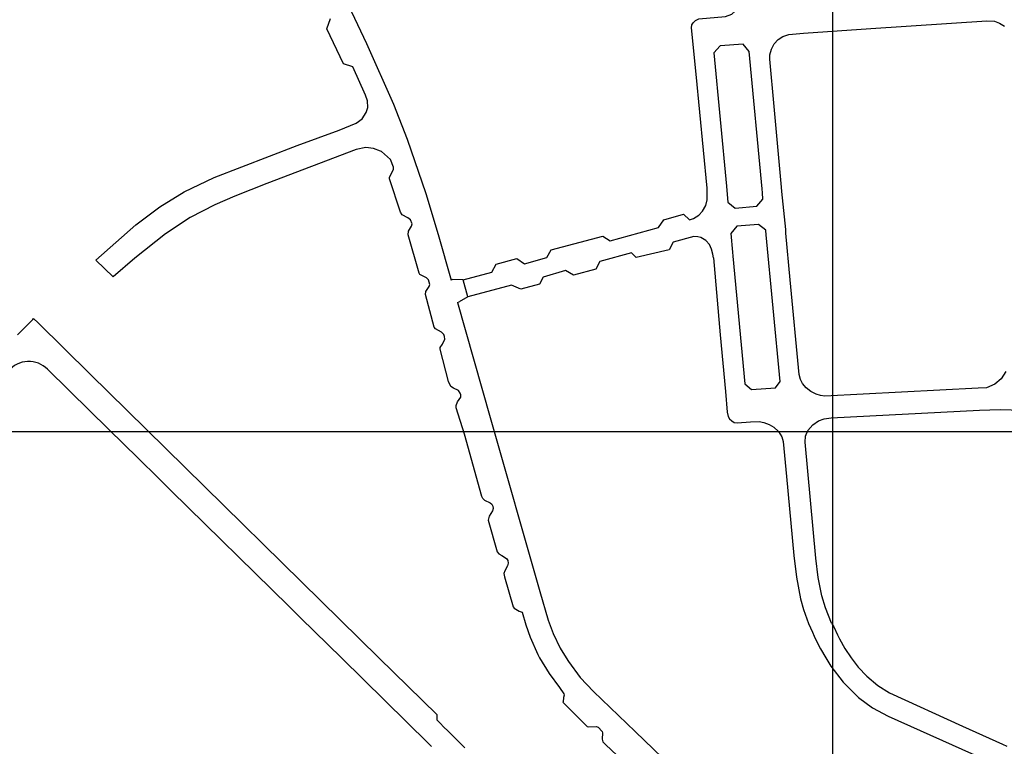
# Model space of a CAD drawing. Extents: x 148869 to 161638, y 453607 to 469810.
# Tile 858 of 1056: x 159130.78 to 159133.57, y 459840.57 to 459842.62. Entities that reach past the tile are written whole.
import ezdxf

# ---------------------------------------------------------------- set-up
doc = ezdxf.new("R2010")
doc.units = 0
doc.layers.add('LKI_V01_KANTRIJWEG', color=252, linetype='CONTINUOUS')
doc.layers.add('X-XX-AL-TEKENBLAD-KADER-G-OZ', color=1, linetype='CONTINUOUS', lineweight=25)

msp = doc.modelspace()

# ---------------------------------------------------------------- linework, layer by layer
at = {"layer": 'LKI_V01_KANTRIJWEG'}
for p, q in [((159131.6523, 459842.5972), (159131.6627, 459842.6257)), ((159131.6523, 459842.5972), (159131.6627, 459842.6257)), ((159131.8609, 459842.0785), (159131.8299, 459842.1727)), ((159131.8609, 459842.0785), (159131.8299, 459842.1727)), ((159132.7278, 459842.1362), (159132.7276, 459842.1463)), ((159132.7278, 459842.1362), (159132.7276, 459842.1463)), ((159132.7823, 459842.152), (159132.7838, 459842.14)), ((159132.7823, 459842.152), (159132.7838, 459842.14)), ((159132.884, 459842.1329), (159132.8833, 459842.1447)), ((159132.884, 459842.1329), (159132.8833, 459842.1447)), ((159132.9389, 459842.1372), (159132.9384, 459842.1491)), ((159132.9389, 459842.1372), (159132.9384, 459842.1491)), ((159132.9499, 459842.0301), (159132.9389, 459842.1372)), ((159132.9499, 459842.0301), (159132.9389, 459842.1372)), ((159132.6783, 459842.0573), (159132.689, 459842.0605)), ((159132.6783, 459842.0573), (159132.689, 459842.0605)), ((159131.8937, 459842.0454), (159131.8892, 459842.0571)), ((159131.8937, 459842.0454), (159131.8892, 459842.0571)), ((159132.4534, 459841.9974), (159132.5906, 459842.0356)), ((159132.4534, 459841.9974), (159132.5906, 459842.0356)), ((159131.9135, 459841.9061), (159131.882, 459842.0149)), ((159131.9135, 459841.9061), (159131.882, 459842.0149)), ((159132.6897, 459842.0098), (159132.6318, 459841.9938)), ((159132.6897, 459842.0098), (159132.6318, 459841.9938)), ((159132.7013, 459842.0094), (159132.6897, 459842.0098)), ((159132.7013, 459842.0094), (159132.6897, 459842.0098)), ((159132.8947, 459842.0151), (159132.8936, 459842.0265)), ((159132.8947, 459842.0151), (159132.8936, 459842.0265)), ((159132.9506, 459842.0197), (159132.9499, 459842.0301)), ((159132.9506, 459842.0197), (159132.9499, 459842.0301)), ((159132.2109, 459841.9329), (159132.2742, 459841.9509)), ((159132.2109, 459841.9329), (159132.2742, 459841.9509)), ((159132.5139, 459841.9636), (159132.4246, 459841.939)), ((159132.5139, 459841.9636), (159132.4246, 459841.939)), ((159132.7456, 459841.9496), (159132.7442, 459841.9603)), ((159132.7456, 459841.9496), (159132.7442, 459841.9603)), ((159132.7995, 459841.9658), (159132.8006, 459841.954)), ((159132.7995, 459841.9658), (159132.8006, 459841.954)), ((159131.0477, 459841.8958), (159130.9989, 459841.9429)), ((159131.0477, 459841.8958), (159130.9989, 459841.9429)), ((159131.0477, 459841.8958), (159130.9989, 459841.9429)), ((159131.0477, 459841.8958), (159130.9989, 459841.9429)), ((159132.038, 459841.8872), (159132.1188, 459841.9092)), ((159132.038, 459841.8872), (159132.1188, 459841.9092)), ((159132.3276, 459841.9135), (159132.2636, 459841.895)), ((159132.3276, 459841.9135), (159132.2636, 459841.895)), ((159131.9435, 459841.8746), (159131.9402, 459841.8875)), ((159131.9435, 459841.8746), (159131.9402, 459841.8875)), ((159132.008, 459841.8885), (159132.0042, 459841.8868)), ((159132.008, 459841.8885), (159132.0042, 459841.8868)), ((159132.038, 459841.8872), (159132.008, 459841.8885)), ((159132.038, 459841.8872), (159132.008, 459841.8885)), ((159132.0514, 459841.8393), (159132.038, 459841.8872)), ((159132.0514, 459841.8393), (159132.038, 459841.8872)), ((159132.1748, 459841.8727), (159132.0514, 459841.8393)), ((159132.1748, 459841.8727), (159132.0514, 459841.8393)), ((159131.956, 459841.7535), (159131.9311, 459841.8463)), ((159131.956, 459841.7535), (159131.9311, 459841.8463)), ((159132.0514, 459841.8393), (159132.0265, 459841.8254)), ((159132.0514, 459841.8393), (159132.0265, 459841.8254)), ((159132.0219, 459841.8236), (159132.0265, 459841.8254)), ((159132.0219, 459841.8236), (159132.0265, 459841.8254)), ((159130.7778, 459841.7323), (159130.8209, 459841.7758)), ((159130.7778, 459841.7323), (159130.8209, 459841.7758)), ((159130.8209, 459841.7758), (159130.8233, 459841.7782)), ((159130.8209, 459841.7758), (159130.8233, 459841.7782)), ((159130.8361, 459841.7656), (159130.8233, 459841.7782)), ((159130.8361, 459841.7656), (159130.8233, 459841.7782)), ((159130.9831, 459841.6213), (159130.8361, 459841.7656)), ((159130.9831, 459841.6213), (159130.8361, 459841.7656)), ((159131.9849, 459841.7276), (159131.983, 459841.7334)), ((159131.9849, 459841.7276), (159131.983, 459841.7334)), ((159130.8627, 459841.6346), (159130.9831, 459841.5161)), ((159130.8627, 459841.6346), (159130.9831, 459841.5161)), ((159131.0879, 459841.5184), (159130.9831, 459841.6213)), ((159131.0879, 459841.5184), (159130.9831, 459841.6213)), ((159132.0316, 459841.5621), (159132.0298, 459841.5672)), ((159132.0316, 459841.5621), (159132.0298, 459841.5672)), ((159130.9831, 459841.5161), (159131.0808, 459841.4203)), ((159130.9831, 459841.5161), (159131.0808, 459841.4203)), ((159131.7995, 459840.8195), (159131.0879, 459841.5184)), ((159131.7995, 459840.8195), (159131.0879, 459841.5184)), ((159131.0808, 459841.4203), (159131.115, 459841.3868)), ((159131.0808, 459841.4203), (159131.115, 459841.3868)), ((159131.115, 459841.3868), (159131.1797, 459841.3233)), ((159131.115, 459841.3868), (159131.1797, 459841.3233)), ((159131.1797, 459841.3233), (159131.2125, 459841.2912)), ((159131.1797, 459841.3233), (159131.2125, 459841.2912)), ((159131.2125, 459841.2912), (159131.545, 459840.9651)), ((159131.2125, 459841.2912), (159131.545, 459840.9651)), ((159132.1084, 459841.2082), (159132.1344, 459841.1192)), ((159132.1084, 459841.2082), (159132.1344, 459841.1192)), ((159132.1642, 459841.0938), (159132.1654, 459841.0868)), ((159132.1642, 459841.0938), (159132.1654, 459841.0868)), ((159131.545, 459840.9651), (159131.579, 459840.9317)), ((159131.545, 459840.9651), (159131.579, 459840.9317)), ((159131.579, 459840.9317), (159131.6934, 459840.8195)), ((159131.579, 459840.9317), (159131.6934, 459840.8195)), ((159133.0253, 459840.8915), (159133.0304, 459840.8807)), ((159133.0253, 459840.8915), (159133.0304, 459840.8807)), ((159133.0796, 459840.9169), (159133.0857, 459840.9064)), ((159133.0796, 459840.9169), (159133.0857, 459840.9064)), ((159133.0857, 459840.9064), (159133.0962, 459840.8839)), ((159133.0857, 459840.9064), (159133.0962, 459840.8839)), ((159133.0304, 459840.8807), (159133.0427, 459840.8553)), ((159133.0304, 459840.8807), (159133.0427, 459840.8553)), ((159133.0962, 459840.8839), (159133.1018, 459840.8732)), ((159133.0962, 459840.8839), (159133.1018, 459840.8732)), ((159133.0427, 459840.8553), (159133.048, 459840.8446)), ((159133.0427, 459840.8553), (159133.048, 459840.8446)), ((159133.048, 459840.8446), (159133.0631, 459840.8195)), ((159133.048, 459840.8446), (159133.0631, 459840.8195)), ((159131.6934, 459840.8195), (159131.9402, 459840.5769)), ((159131.6934, 459840.8195), (159131.9402, 459840.5769)), ((159131.9641, 459840.6578), (159131.7995, 459840.8195)), ((159131.9641, 459840.6578), (159131.7995, 459840.8195)), ((159131.9845, 459840.6224), (159131.9714, 459840.6352)), ((159131.9845, 459840.6224), (159131.9714, 459840.6352)), ((159131.9931, 459840.614), (159131.9845, 459840.6224)), ((159131.9931, 459840.614), (159131.9845, 459840.6224)), ((159132.0428, 459840.5651), (159131.9931, 459840.614)), ((159132.0428, 459840.5651), (159131.9931, 459840.614)), ((159132.4194, 459840.6231), (159132.4311, 459840.6106)), ((159132.4194, 459840.6231), (159132.4311, 459840.6106)), ((159131.9402, 459840.5769), (159131.9485, 459840.5685)), ((159131.9402, 459840.5769), (159131.9485, 459840.5685)), ((159133.5631, 459840.5752), (159133.5748, 459840.5699)), ((159133.5631, 459840.5752), (159133.5748, 459840.5699))]:
    msp.add_line(p, q, dxfattribs=at)
for points in [[(159132.7276, 459842.1463), (159132.6969, 459842.4689), (159132.6839, 459842.5998), (159132.6846, 459842.6081), (159132.6885, 459842.6142), (159132.6946, 459842.6201), (159132.7045, 459842.6253), (159132.7796, 459842.6313), (159132.7973, 459842.638), (159132.8082, 459842.6476), (159132.8176, 459842.6605), (159132.8221, 459842.6725), (159132.8242, 459842.6904), (159132.816, 459842.7586), (159132.7569, 459843.2027), (159132.7541, 459843.2172)], [(159132.7276, 459842.1463), (159132.6969, 459842.4689), (159132.6839, 459842.5998), (159132.6846, 459842.6081), (159132.6885, 459842.6142), (159132.6946, 459842.6201), (159132.7045, 459842.6253), (159132.7796, 459842.6313), (159132.7973, 459842.638), (159132.8082, 459842.6476), (159132.8176, 459842.6605), (159132.8221, 459842.6725), (159132.8242, 459842.6904), (159132.816, 459842.7586), (159132.7569, 459843.2027), (159132.7541, 459843.2172)], [(159131.5413, 459842.9851), (159131.5739, 459842.9371), (159131.613, 459842.8681), (159131.6575, 459842.7809), (159131.6873, 459842.719), (159131.7647, 459842.5553), (159131.8411, 459842.3838), (159131.8794, 459842.285), (159131.9318, 459842.1312), (159131.9675, 459842.0159), (159132.0042, 459841.8868)], [(159131.5413, 459842.9851), (159131.5739, 459842.9371), (159131.613, 459842.8681), (159131.6575, 459842.7809), (159131.6873, 459842.719), (159131.7647, 459842.5553), (159131.8411, 459842.3838), (159131.8794, 459842.285), (159131.9318, 459842.1312), (159131.9675, 459842.0159), (159132.0042, 459841.8868)], [(159132.9384, 459842.1491), (159132.9171, 459842.3769), (159132.9051, 459842.5111), (159132.9055, 459842.5235), (159132.9094, 459842.5398), (159132.9173, 459842.5543), (159132.9287, 459842.5666), (159132.9415, 459842.575), (159132.9587, 459842.5808), (159132.9998, 459842.5845), (159133.1902, 459842.5978), (159133.5191, 459842.6196), (159133.5399, 459842.6188), (159133.5547, 459842.6131), (159133.5685, 459842.6042)], [(159132.9384, 459842.1491), (159132.9171, 459842.3769), (159132.9051, 459842.5111), (159132.9055, 459842.5235), (159132.9094, 459842.5398), (159132.9173, 459842.5543), (159132.9287, 459842.5666), (159132.9415, 459842.575), (159132.9587, 459842.5808), (159132.9998, 459842.5845), (159133.1902, 459842.5978), (159133.5191, 459842.6196), (159133.5399, 459842.6188), (159133.5547, 459842.6131), (159133.5685, 459842.6042)], [(159131.7254, 459842.4894), (159131.6996, 459842.4979), (159131.6523, 459842.5972)], [(159131.7254, 459842.4894), (159131.6996, 459842.4979), (159131.6523, 459842.5972)], [(159132.8833, 459842.1447), (159132.847, 459842.5331), (159132.8299, 459842.5531), (159132.7645, 459842.549), (159132.7464, 459842.5287), (159132.7823, 459842.152)], [(159132.8833, 459842.1447), (159132.847, 459842.5331), (159132.8299, 459842.5531), (159132.7645, 459842.549), (159132.7464, 459842.5287), (159132.7823, 459842.152)], [(159130.9989, 459841.9429), (159131.1118, 459842.0426), (159131.1798, 459842.0933), (159131.249, 459842.1365), (159131.3339, 459842.1767), (159131.5687, 459842.2668), (159131.6868, 459842.3109), (159131.7356, 459842.3302), (159131.7519, 459842.3427), (159131.7638, 459842.3599), (159131.7678, 459842.3743), (159131.7669, 459842.3932), (159131.7616, 459842.409), (159131.7254, 459842.4894)], [(159130.9989, 459841.9429), (159131.1118, 459842.0426), (159131.1798, 459842.0933), (159131.249, 459842.1365), (159131.3339, 459842.1767), (159131.5687, 459842.2668), (159131.6868, 459842.3109), (159131.7356, 459842.3302), (159131.7519, 459842.3427), (159131.7638, 459842.3599), (159131.7678, 459842.3743), (159131.7669, 459842.3932), (159131.7616, 459842.409), (159131.7254, 459842.4894)], [(159131.8041, 459842.2512), (159131.7842, 459842.2589), (159131.7624, 459842.2613), (159131.7353, 459842.2559), (159131.4827, 459842.1595), (159131.3921, 459842.1242), (159131.3354, 459842.0993), (159131.2663, 459842.0639), (159131.1961, 459842.0175), (159131.1094, 459841.9483), (159131.0477, 459841.8958)], [(159131.8041, 459842.2512), (159131.7842, 459842.2589), (159131.7624, 459842.2613), (159131.7353, 459842.2559), (159131.4827, 459842.1595), (159131.3921, 459842.1242), (159131.3354, 459842.0993), (159131.2663, 459842.0639), (159131.1961, 459842.0175), (159131.1094, 459841.9483), (159131.0477, 459841.8958)], [(159131.8412, 459842.206), (159131.8322, 459842.2278), (159131.8068, 459842.2502), (159131.8041, 459842.2512)], [(159131.8412, 459842.206), (159131.8322, 459842.2278), (159131.8068, 459842.2502), (159131.8041, 459842.2512)], [(159131.8299, 459842.1727), (159131.8295, 459842.1774), (159131.8413, 459842.1997), (159131.8412, 459842.206)], [(159131.8299, 459842.1727), (159131.8295, 459842.1774), (159131.8413, 459842.1997), (159131.8412, 459842.206)], [(159132.689, 459842.0605), (159132.7047, 459842.0705), (159132.715, 459842.0818), (159132.7242, 459842.0972), (159132.7278, 459842.1134), (159132.7278, 459842.1362)], [(159132.689, 459842.0605), (159132.7047, 459842.0705), (159132.715, 459842.0818), (159132.7242, 459842.0972), (159132.7278, 459842.1134), (159132.7278, 459842.1362)], [(159132.7838, 459842.14), (159132.7862, 459842.1071), (159132.8073, 459842.0901), (159132.8685, 459842.0961), (159132.8852, 459842.1157), (159132.884, 459842.1329)], [(159132.7838, 459842.14), (159132.7862, 459842.1071), (159132.8073, 459842.0901), (159132.8685, 459842.0961), (159132.8852, 459842.1157), (159132.884, 459842.1329)], [(159131.8892, 459842.0571), (159131.8812, 459842.0623), (159131.8651, 459842.0713), (159131.8609, 459842.0785)], [(159131.8892, 459842.0571), (159131.8812, 459842.0623), (159131.8651, 459842.0713), (159131.8609, 459842.0785)], [(159132.5906, 459842.0356), (159132.6053, 459842.0571), (159132.6612, 459842.0727), (159132.6783, 459842.0573)], [(159132.5906, 459842.0356), (159132.6053, 459842.0571), (159132.6612, 459842.0727), (159132.6783, 459842.0573)], [(159131.882, 459842.0149), (159131.8837, 459842.0254), (159131.892, 459842.039), (159131.8937, 459842.0454)], [(159131.882, 459842.0149), (159131.8837, 459842.0254), (159131.892, 459842.039), (159131.8937, 459842.0454)], [(159132.8936, 459842.0265), (159132.8933, 459842.028), (159132.8729, 459842.0441), (159132.8115, 459842.0393), (159132.7943, 459842.0188), (159132.7995, 459841.9658)], [(159132.8936, 459842.0265), (159132.8933, 459842.028), (159132.8729, 459842.0441), (159132.8115, 459842.0393), (159132.7943, 459842.0188), (159132.7995, 459841.9658)], [(159132.2742, 459841.9509), (159132.2864, 459841.9718), (159132.4328, 459842.0109), (159132.4534, 459841.9974)], [(159132.2742, 459841.9509), (159132.2864, 459841.9718), (159132.4328, 459842.0109), (159132.4534, 459841.9974)], [(159132.7442, 459841.9603), (159132.7402, 459841.9743), (159132.7345, 459841.987), (159132.7238, 459841.9984), (159132.7102, 459842.0067), (159132.7013, 459842.0094)], [(159132.7442, 459841.9603), (159132.7402, 459841.9743), (159132.7345, 459841.987), (159132.7238, 459841.9984), (159132.7102, 459842.0067), (159132.7013, 459842.0094)], [(159132.8006, 459841.954), (159132.8339, 459841.594), (159132.8529, 459841.5772), (159132.9207, 459841.5822), (159132.9339, 459841.6004), (159132.8947, 459842.0151)], [(159132.8006, 459841.954), (159132.8339, 459841.594), (159132.8529, 459841.5772), (159132.9207, 459841.5822), (159132.9339, 459841.6004), (159132.8947, 459842.0151)], [(159133.494, 459841.5816), (159133.0609, 459841.559), (159133.048, 459841.5603), (159133.0358, 459841.5642), (159133.0208, 459841.572), (159133.0075, 459841.5821), (159132.9978, 459841.5943), (159132.992, 459841.6057), (159132.9877, 459841.6203), (159132.9624, 459841.8871), (159132.9506, 459842.0197)], [(159133.494, 459841.5816), (159133.0609, 459841.559), (159133.048, 459841.5603), (159133.0358, 459841.5642), (159133.0208, 459841.572), (159133.0075, 459841.5821), (159132.9978, 459841.5943), (159132.992, 459841.6057), (159132.9877, 459841.6203), (159132.9624, 459841.8871), (159132.9506, 459842.0197)], [(159132.6318, 459841.9938), (159132.6208, 459841.9725), (159132.5274, 459841.9506), (159132.5139, 459841.9636)], [(159132.6318, 459841.9938), (159132.6208, 459841.9725), (159132.5274, 459841.9506), (159132.5139, 459841.9636)], [(159132.7456, 459841.9496), (159132.7645, 459841.7316), (159132.7797, 459841.5722), (159132.7848, 459841.5134), (159132.7872, 459841.5014), (159132.7911, 459841.4948), (159132.7973, 459841.4886), (159132.8045, 459841.4845), (159132.8125, 459841.4831), (159132.8505, 459841.4864), (159132.8745, 459841.487), (159132.8883, 459841.4842), (159132.9031, 459841.4789), (159132.9165, 459841.4711), (159132.9298, 459841.4588), (159132.9392, 459841.4433), (159132.9424, 459841.4303), (159132.9524, 459841.3313), (159132.973, 459841.1088), (159132.9802, 459841.0471), (159132.9915, 459840.9862), (159132.9999, 459840.9558), (159133.0141, 459840.9161), (159133.0253, 459840.8915)], [(159132.7456, 459841.9496), (159132.7645, 459841.7316), (159132.7797, 459841.5722), (159132.7848, 459841.5134), (159132.7872, 459841.5014), (159132.7911, 459841.4948), (159132.7973, 459841.4886), (159132.8045, 459841.4845), (159132.8125, 459841.4831), (159132.8505, 459841.4864), (159132.8745, 459841.487), (159132.8883, 459841.4842), (159132.9031, 459841.4789), (159132.9165, 459841.4711), (159132.9298, 459841.4588), (159132.9392, 459841.4433), (159132.9424, 459841.4303), (159132.9524, 459841.3313), (159132.973, 459841.1088), (159132.9802, 459841.0471), (159132.9915, 459840.9862), (159132.9999, 459840.9558), (159133.0141, 459840.9161), (159133.0253, 459840.8915)], [(159132.1188, 459841.9092), (159132.1308, 459841.9314), (159132.1899, 459841.9473), (159132.2109, 459841.9329)], [(159132.1188, 459841.9092), (159132.1308, 459841.9314), (159132.1899, 459841.9473), (159132.2109, 459841.9329)], [(159132.4246, 459841.939), (159132.4127, 459841.9179), (159132.3495, 459841.9009), (159132.3276, 459841.9135)], [(159132.4246, 459841.939), (159132.4127, 459841.9179), (159132.3495, 459841.9009), (159132.3276, 459841.9135)], [(159131.9402, 459841.8875), (159131.934, 459841.8932), (159131.9157, 459841.9023), (159131.9135, 459841.9061)], [(159131.9402, 459841.8875), (159131.934, 459841.8932), (159131.9157, 459841.9023), (159131.9135, 459841.9061)], [(159132.2636, 459841.895), (159132.2537, 459841.8756), (159132.2013, 459841.8614), (159132.1748, 459841.8727)], [(159132.2636, 459841.895), (159132.2537, 459841.8756), (159132.2013, 459841.8614), (159132.1748, 459841.8727)], [(159131.9311, 459841.8463), (159131.9324, 459841.8542), (159131.942, 459841.8689), (159131.9435, 459841.8746)], [(159131.9311, 459841.8463), (159131.9324, 459841.8542), (159131.942, 459841.8689), (159131.9435, 459841.8746)], [(159132.0219, 459841.8236), (159132.1144, 459841.4987), (159132.2542, 459841.0068), (159132.2778, 459840.9253), (159132.2922, 459840.8876), (159132.3122, 459840.8462), (159132.3287, 459840.8195)], [(159132.0219, 459841.8236), (159132.1144, 459841.4987), (159132.2542, 459841.0068), (159132.2778, 459840.9253), (159132.2922, 459840.8876), (159132.3122, 459840.8462), (159132.3287, 459840.8195)], [(159131.983, 459841.7334), (159131.9767, 459841.7393), (159131.9596, 459841.7487), (159131.956, 459841.7535)], [(159131.983, 459841.7334), (159131.9767, 459841.7393), (159131.9596, 459841.7487), (159131.956, 459841.7535)], [(159131.973, 459841.6914), (159131.973, 459841.696), (159131.9794, 459841.7061), (159131.9861, 459841.7197), (159131.9849, 459841.7276)], [(159131.973, 459841.6914), (159131.973, 459841.696), (159131.9794, 459841.7061), (159131.9861, 459841.7197), (159131.9849, 459841.7276)], [(159132.0026, 459841.586), (159131.9968, 459841.6004), (159131.973, 459841.6914)], [(159132.0026, 459841.586), (159131.9968, 459841.6004), (159131.973, 459841.6914)], [(159133.5724, 459841.6286), (159133.5596, 459841.6079), (159133.5414, 459841.5923), (159133.5181, 459841.5826), (159133.494, 459841.5816)], [(159133.5724, 459841.6286), (159133.5596, 459841.6079), (159133.5414, 459841.5923), (159133.5181, 459841.5826), (159133.494, 459841.5816)], [(159132.0298, 459841.5672), (159132.0248, 459841.5749), (159132.0105, 459841.5816), (159132.0026, 459841.586)], [(159132.0298, 459841.5672), (159132.0248, 459841.5749), (159132.0105, 459841.5816), (159132.0026, 459841.586)], [(159132.0182, 459841.5257), (159132.0177, 459841.5319), (159132.0221, 459841.5423), (159132.0315, 459841.5561), (159132.0316, 459841.5621)], [(159132.0182, 459841.5257), (159132.0177, 459841.5319), (159132.0221, 459841.5423), (159132.0315, 459841.5561), (159132.0316, 459841.5621)], [(159132.093, 459841.2691), (159132.0904, 459841.2752), (159132.042, 459841.4511), (159132.0182, 459841.5257)], [(159132.093, 459841.2691), (159132.0904, 459841.2752), (159132.042, 459841.4511), (159132.0182, 459841.5257)], [(159133.0796, 459840.9169), (159133.0621, 459840.9605), (159133.0518, 459840.994), (159133.0417, 459841.0466), (159133.0348, 459841.101), (159133.0049, 459841.4288), (159133.0059, 459841.446), (159133.0124, 459841.4613), (159133.0267, 459841.4779), (159133.0424, 459841.4886), (159133.0584, 459841.4947), (159133.0781, 459841.4976), (159133.4978, 459841.5189), (159133.5567, 459841.521), (159133.5873, 459841.5197), (159133.6141, 459841.5139), (159133.6529, 459841.4988), (159133.6984, 459841.4775), (159133.8886, 459841.3847), (159134.1308, 459841.2682)], [(159133.0796, 459840.9169), (159133.0621, 459840.9605), (159133.0518, 459840.994), (159133.0417, 459841.0466), (159133.0348, 459841.101), (159133.0049, 459841.4288), (159133.0059, 459841.446), (159133.0124, 459841.4613), (159133.0267, 459841.4779), (159133.0424, 459841.4886), (159133.0584, 459841.4947), (159133.0781, 459841.4976), (159133.4978, 459841.5189), (159133.5567, 459841.521), (159133.5873, 459841.5197), (159133.6141, 459841.5139), (159133.6529, 459841.4988), (159133.6984, 459841.4775), (159133.8886, 459841.3847), (159134.1308, 459841.2682)], [(159132.093, 459841.2691), (159132.0986, 459841.2646), (159132.1146, 459841.2571), (159132.1192, 459841.253)], [(159132.093, 459841.2691), (159132.0986, 459841.2646), (159132.1146, 459841.2571), (159132.1192, 459841.253)], [(159132.1192, 459841.253), (159132.1215, 459841.2476), (159132.1224, 459841.2414)], [(159132.1192, 459841.253), (159132.1215, 459841.2476), (159132.1224, 459841.2414)], [(159132.1224, 459841.2414), (159132.1205, 459841.2349), (159132.1115, 459841.2197), (159132.1084, 459841.2082)], [(159132.1224, 459841.2414), (159132.1205, 459841.2349), (159132.1115, 459841.2197), (159132.1084, 459841.2082)], [(159132.1344, 459841.1192), (159132.1383, 459841.1127), (159132.1471, 459841.1084), (159132.1603, 459841.1003), (159132.1642, 459841.0938)], [(159132.1344, 459841.1192), (159132.1383, 459841.1127), (159132.1471, 459841.1084), (159132.1603, 459841.1003), (159132.1642, 459841.0938)], [(159132.1654, 459841.0868), (159132.1632, 459841.0789), (159132.1557, 459841.0649), (159132.1526, 459841.0576)], [(159132.1654, 459841.0868), (159132.1632, 459841.0789), (159132.1557, 459841.0649), (159132.1526, 459841.0576)], [(159132.1526, 459841.0576), (159132.1545, 459841.0477), (159132.1788, 459840.9634), (159132.1818, 459840.9591), (159132.196, 459840.9515), (159132.2047, 459840.9486)], [(159132.1526, 459841.0576), (159132.1545, 459841.0477), (159132.1788, 459840.9634), (159132.1818, 459840.9591), (159132.196, 459840.9515), (159132.2047, 459840.9486)], [(159132.2047, 459840.9486), (159132.2152, 459840.9121), (159132.2269, 459840.8774), (159132.2487, 459840.8285), (159132.2541, 459840.8195)], [(159132.2047, 459840.9486), (159132.2152, 459840.9121), (159132.2269, 459840.8774), (159132.2487, 459840.8285), (159132.2541, 459840.8195)], [(159133.1018, 459840.8732), (159133.1174, 459840.8458), (159133.1346, 459840.8195)], [(159133.1018, 459840.8732), (159133.1174, 459840.8458), (159133.1346, 459840.8195)], [(159132.2541, 459840.8195), (159132.2809, 459840.7748), (159132.3103, 459840.7355), (159132.3225, 459840.7173), (159132.3236, 459840.7141)], [(159132.2541, 459840.8195), (159132.2809, 459840.7748), (159132.3103, 459840.7355), (159132.3225, 459840.7173), (159132.3236, 459840.7141)], [(159132.3287, 459840.8195), (159132.3353, 459840.8088), (159132.3687, 459840.7633), (159132.4062, 459840.7245), (159132.5238, 459840.6108), (159132.6534, 459840.4871), (159132.8764, 459840.2714), (159133.092, 459840.0641), (159133.1534, 459840.0068), (159133.3044, 459839.8609), (159133.3903, 459839.777), (159133.4306, 459839.7411), (159133.4409, 459839.7335), (159133.4535, 459839.7288), (159133.4616, 459839.7281), (159133.4673, 459839.7283), (159133.4863, 459839.7093)], [(159132.3287, 459840.8195), (159132.3353, 459840.8088), (159132.3687, 459840.7633), (159132.4062, 459840.7245), (159132.5238, 459840.6108), (159132.6534, 459840.4871), (159132.8764, 459840.2714), (159133.092, 459840.0641), (159133.1534, 459840.0068), (159133.3044, 459839.8609), (159133.3903, 459839.777), (159133.4306, 459839.7411), (159133.4409, 459839.7335), (159133.4535, 459839.7288), (159133.4616, 459839.7281), (159133.4673, 459839.7283), (159133.4863, 459839.7093)], [(159133.0631, 459840.8195), (159133.0775, 459840.7955), (159133.1121, 459840.7506), (159133.1554, 459840.7075), (159133.1957, 459840.6776), (159133.24, 459840.6541), (159133.5108, 459840.5331)], [(159133.0631, 459840.8195), (159133.0775, 459840.7955), (159133.1121, 459840.7506), (159133.1554, 459840.7075), (159133.1957, 459840.6776), (159133.24, 459840.6541), (159133.5108, 459840.5331)], [(159133.1346, 459840.8195), (159133.1549, 459840.7925), (159133.1793, 459840.7676), (159133.2105, 459840.7409), (159133.2436, 459840.7199), (159133.45, 459840.6259), (159133.5631, 459840.5752)], [(159133.1346, 459840.8195), (159133.1549, 459840.7925), (159133.1793, 459840.7676), (159133.2105, 459840.7409), (159133.2436, 459840.7199), (159133.45, 459840.6259), (159133.5631, 459840.5752)], [(159132.3236, 459840.7141), (159132.322, 459840.7071), (159132.321, 459840.6946), (159132.3198, 459840.6935), (159132.3887, 459840.6249), (159132.3923, 459840.6238), (159132.4144, 459840.6247), (159132.4194, 459840.6231)], [(159132.3236, 459840.7141), (159132.322, 459840.7071), (159132.321, 459840.6946), (159132.3198, 459840.6935), (159132.3887, 459840.6249), (159132.3923, 459840.6238), (159132.4144, 459840.6247), (159132.4194, 459840.6231)], [(159131.9714, 459840.6352), (159131.9639, 459840.6426), (159131.9641, 459840.6578)], [(159131.9714, 459840.6352), (159131.9639, 459840.6426), (159131.9641, 459840.6578)], [(159132.4311, 459840.6106), (159132.4318, 459840.6073), (159132.4312, 459840.5889), (159132.4326, 459840.5822), (159132.4404, 459840.5744), (159132.5058, 459840.5127), (159132.5102, 459840.511), (159132.5227, 459840.511), (159132.5329, 459840.5118), (159132.5388, 459840.5087)], [(159132.4311, 459840.6106), (159132.4318, 459840.6073), (159132.4312, 459840.5889), (159132.4326, 459840.5822), (159132.4404, 459840.5744), (159132.5058, 459840.5127), (159132.5102, 459840.511), (159132.5227, 459840.511), (159132.5329, 459840.5118), (159132.5388, 459840.5087)]]:
    msp.add_lwpolyline(points, dxfattribs=at)
msp.add_arc((159130.8098, 459841.5831), 0.0738, 44.243, 141.3427, dxfattribs=at)
msp.add_arc((159130.8098, 459841.5831), 0.0738, 44.243, 141.3427, dxfattribs=at)
at = {"layer": 'X-XX-AL-TEKENBLAD-KADER-G-OZ'}
for points in [[(159126.9326, 459844.5948), (159133.0826, 459844.5948), (159133.0826, 459840.2898), (159126.9326, 459840.2898)], [(159128.8682, 459841.4584), (159135.0182, 459841.4584), (159135.0182, 459837.1534), (159128.8682, 459837.1534)]]:
    msp.add_lwpolyline(points, close=True, dxfattribs=at)

doc.saveas('drawing.dxf')
